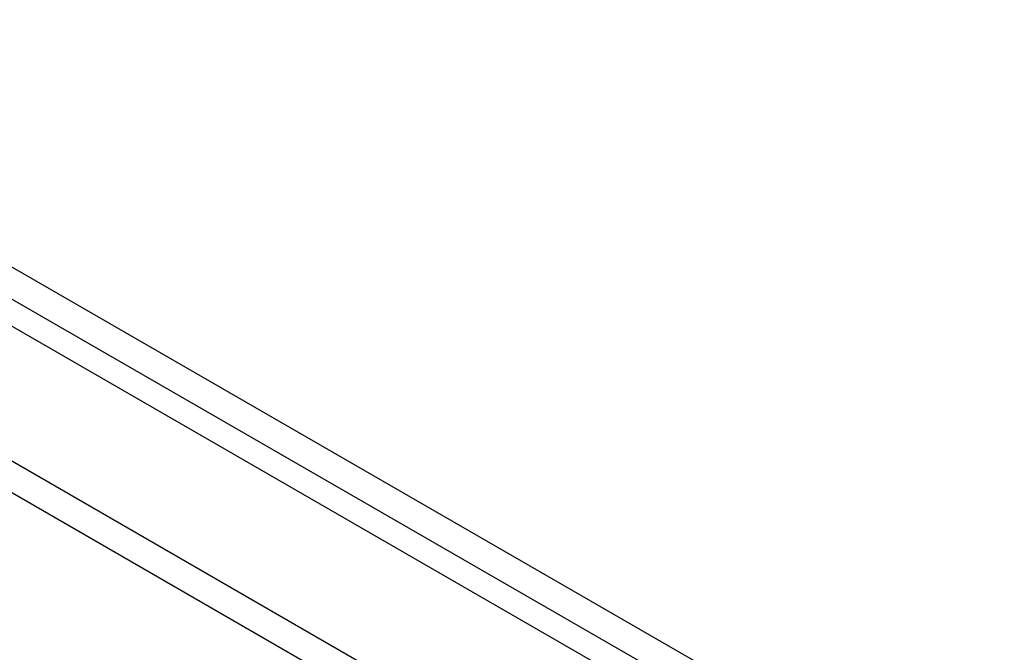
# Model space of a CAD drawing. Header units: inches. Extents: x 23 to 567, y 61 to 264.
# Tile 273 of 292: x 538.21 to 543.18, y 223.99 to 227.19. Entities that reach past the tile are written whole.
import ezdxf

# ---------------------------------------------------------------- set-up
doc = ezdxf.new("R2010")
doc.units = ezdxf.units.IN
doc.header["$MEASUREMENT"] = 0
doc.layers.add('Visible Edges(ANSI)', color=7, linetype='Continuous', lineweight=25)
doc.layers.add('Visible Tangent Edges(ANSI)', color=7, linetype='Continuous', lineweight=25)

msp = doc.modelspace()

# ---------------------------------------------------------------- linework, layer by layer
at = {"layer": 'Visible Edges(ANSI)'}
msp.add_line((520.5769, 235.796), (558.4814, 213.9118), dxfattribs=at)
at = {"layer": 'Visible Tangent Edges(ANSI)'}
for p, q in [((558.7522, 214.0534), (520.7085, 236.018)), ((520.6385, 235.8967), (558.6822, 213.9321)), ((519.9865, 235.4551), (557.891, 213.5709)), ((557.821, 213.4497), (519.9165, 235.3338))]:
    msp.add_line(p, q, dxfattribs=at)

doc.saveas('drawing.dxf')
